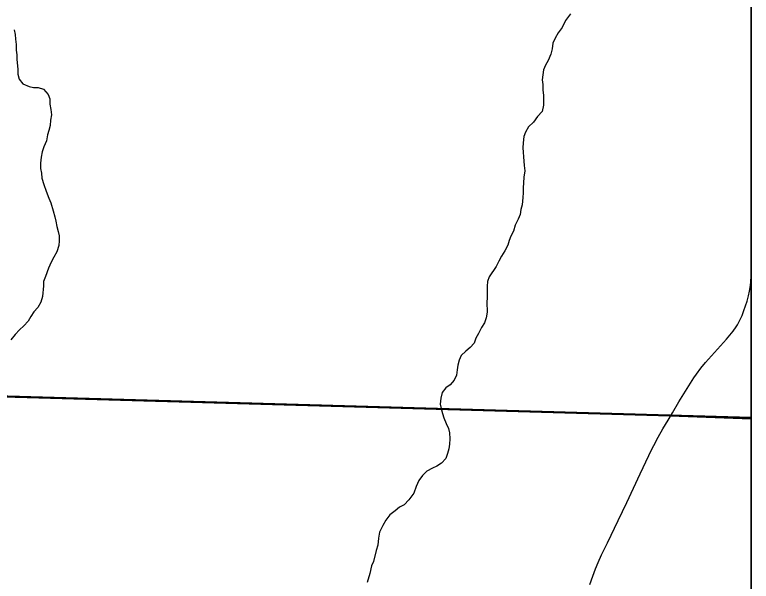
# Model space of a CAD drawing. Extents: x -3.3 to 34, y 0 to 56.8.
# Drawn here: x 2.868 to 3.496, y 33.236 to 33.719 of the extents above; entities that cross this region are included whole.
import ezdxf

# ---------------------------------------------------------------- set-up
doc = ezdxf.new("R2010")
doc.units = 0
for name, color, linetype in [('GM_X_Corporation', 7, 'Continuous'), ('GM_X_Township_Road', 7, 'Continuous'), ('GT_Project_Soil_Layers', 7, 'Continuous'), ('SH_Data', 7, 'Continuous')]:
    doc.layers.add(name, color=color, linetype=linetype)

msp = doc.modelspace()

# ---------------------------------------------------------------- linework, layer by layer
at = {"layer": 'GM_X_Corporation'}
for points in [[(3.49607, 33.37476), (3.49607, 34.87705), (1.84017, 34.87705), (1.83943, 34.85654), (1.8337, 34.72257), (1.81648, 34.17132), (1.79797, 33.59224), (1.79014, 33.43939), (2.04414, 33.4254), (2.41358, 33.40641), (2.64712, 33.39799), (2.80866, 33.39507), (3.4269, 33.3772)], [(3.49607, 33.37604), (3.49607, 34.39505), (2.80077, 34.41851), (2.78283, 33.39643)], [(3.49607, 32.37106), (3.49607, 33.37604), (2.78283, 33.39643), (2.76783, 32.40095)]]:
    msp.add_lwpolyline(points, close=True, dxfattribs=at)
msp.add_lwpolyline([(1.56989, 28.07705), (3.49607, 28.07705), (3.49607, 33.37476), (3.4269, 33.3772), (2.80866, 33.39507)], dxfattribs=at)
at = {"layer": 'GM_X_Township_Road'}
for points in [[(3.42889, 33.37993), (3.43443, 33.38928), (3.44427, 33.40522), (3.44713, 33.40973), (3.44938, 33.41301), (3.45309, 33.41798), (3.45702, 33.42278), (3.47502, 33.44268), (3.47787, 33.446), (3.48064, 33.44946), (3.48317, 33.4531), (3.4843, 33.45502), (3.4856, 33.45722), (3.48829, 33.46286), (3.48983, 33.46705), (3.49244, 33.475), (3.49365, 33.47969), (3.49446, 33.48353), (3.49501, 33.48682), (3.49559, 33.49144), (3.49607, 33.49708)], [(3.40997, 33.34608), (3.41289, 33.35213), (3.41672, 33.35912), (3.42071, 33.3663), (3.42525, 33.37375), (3.42889, 33.37993)], [(3.35839, 33.23338), (3.361, 33.24056), (3.36325, 33.24678), (3.36548, 33.25213), (3.36847, 33.25873), (3.37338, 33.26891), (3.38273, 33.28799), (3.39012, 33.3035), (3.40145, 33.32796), (3.40872, 33.34349), (3.40997, 33.34608)]]:
    msp.add_lwpolyline(points, dxfattribs=at)
at = {"layer": 'GT_Project_Soil_Layers'}
for points in [[(3.34187, 33.72009), (3.33777, 33.71434), (3.33481, 33.7086), (3.33145, 33.704), (3.32886, 33.69941), (3.32701, 33.6952), (3.32632, 33.69026), (3.32524, 33.68569), (3.32303, 33.68034), (3.3208, 33.67651), (3.31896, 33.67231), (3.31826, 33.66812), (3.31793, 33.66394), (3.31837, 33.65977), (3.31843, 33.65521), (3.31887, 33.65066), (3.31898, 33.64231), (3.31791, 33.63697), (3.31379, 33.63274), (3.31043, 33.62776), (3.30631, 33.6239), (3.30371, 33.61931), (3.30224, 33.6155), (3.30155, 33.61017), (3.30123, 33.60599), (3.30214, 33.5946), (3.30257, 33.59081), (3.30301, 33.58626), (3.30232, 33.58093), (3.30169, 33.57142), (3.30174, 33.56763), (3.30141, 33.56345), (3.30073, 33.55736), (3.29965, 33.55317), (3.29894, 33.54898), (3.29748, 33.54516), (3.29489, 33.53981), (3.29344, 33.53485), (3.29121, 33.53064), (3.28975, 33.52682), (3.28866, 33.52301), (3.28606, 33.51804), (3.28309, 33.51344), (3.28086, 33.50923), (3.27865, 33.50464), (3.27269, 33.49583), (3.27122, 33.49201), (3.2709, 33.48782), (3.27103, 33.47795), (3.2707, 33.47415), (3.27081, 33.46579), (3.27011, 33.46084), (3.26865, 33.45664), (3.26605, 33.45281), (3.26346, 33.44746), (3.26123, 33.44363), (3.25977, 33.43943), (3.2564, 33.43559), (3.25264, 33.4325), (3.2489, 33.42865), (3.24705, 33.42482), (3.24597, 33.42063), (3.24526, 33.41644), (3.24494, 33.41188), (3.24272, 33.40767), (3.23936, 33.40382), (3.23559, 33.40112), (3.23261, 33.39728), (3.23154, 33.39232), (3.23084, 33.38737), (3.23165, 33.38359), (3.23284, 33.37942), (3.23404, 33.37564), (3.236, 33.37073), (3.23795, 33.36657), (3.23876, 33.36278), (3.23921, 33.35785), (3.23889, 33.35329), (3.23819, 33.3491), (3.2371, 33.34528), (3.23563, 33.34109), (3.23189, 33.33686), (3.22813, 33.33453), (3.22436, 33.33258), (3.21945, 33.33023), (3.21571, 33.32638), (3.21272, 33.32216), (3.21051, 33.31719), (3.20831, 33.31146), (3.20421, 33.30571), (3.20009, 33.30148), (3.19632, 33.29953), (3.19256, 33.29643), (3.18805, 33.29296), (3.1847, 33.28835), (3.1821, 33.28376)], [(2.86778, 33.70658), (2.86859, 33.70241), (2.86902, 33.69862), (2.86946, 33.69407), (2.86953, 33.68913), (2.86996, 33.68534), (2.87001, 33.68154), (2.87088, 33.67282), (2.87094, 33.66864), (2.87213, 33.66448), (2.87522, 33.66034), (2.88057, 33.65813), (2.88437, 33.65742), (2.88817, 33.65747), (2.89275, 33.65601), (2.8966, 33.65151), (2.89817, 33.64773), (2.89823, 33.64317), (2.89905, 33.63863), (2.89949, 33.63408), (2.89879, 33.62951), (2.89847, 33.62495), (2.89739, 33.62075), (2.8963, 33.61694), (2.89523, 33.61199), (2.89302, 33.60664), (2.89156, 33.60244), (2.89086, 33.59788), (2.89016, 33.59293), (2.89022, 33.58837), (2.89104, 33.5842), (2.89147, 33.58003), (2.89306, 33.57474), (2.89503, 33.56906), (2.89739, 33.56302), (2.89897, 33.55886), (2.90096, 33.55205), (2.90254, 33.54713), (2.90335, 33.54334), (2.90417, 33.53879), (2.90536, 33.53463), (2.90617, 33.53085), (2.90623, 33.52667), (2.9059, 33.52248), (2.90408, 33.51714), (2.90148, 33.51255), (2.89926, 33.50834), (2.89705, 33.50337), (2.89448, 33.49612), (2.89264, 33.49192), (2.89269, 33.48812), (2.89205, 33.47899), (2.89059, 33.47441), (2.888, 33.46982), (2.88463, 33.46597), (2.88202, 33.46214), (2.8798, 33.45793), (2.87605, 33.45408), (2.8723, 33.45061), (2.86856, 33.44677), (2.86482, 33.44216)], [(3.1821, 33.28376), (3.17914, 33.27802), (3.17844, 33.27307), (3.17776, 33.26698), (3.17631, 33.2624), (3.17415, 33.25325), (3.1723, 33.24943), (3.17087, 33.24295), (3.16869, 33.23532)]]:
    msp.add_lwpolyline(points, dxfattribs=at)
at = {"layer": 'SH_Data'}
msp.add_line((3.49607, 34.87705), (3.49607, 28.07705), dxfattribs=at)

doc.saveas('drawing.dxf')
